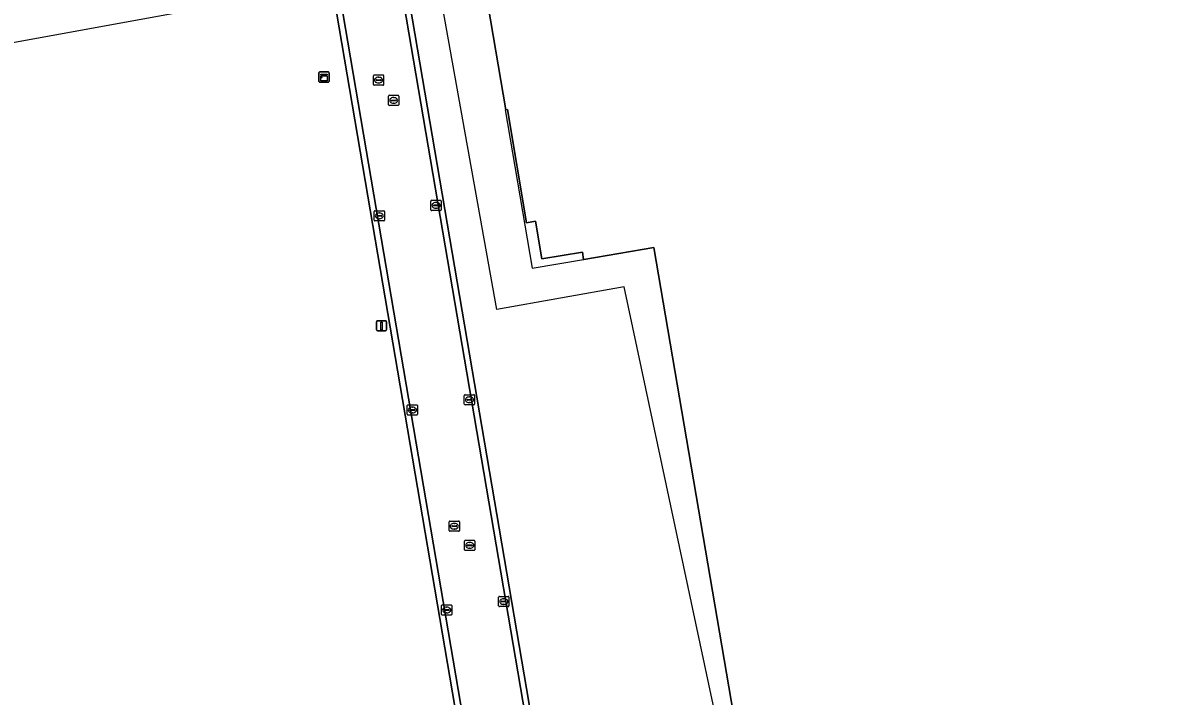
# Model space of a CAD drawing. Extents: x 154324 to 155744, y 382937 to 384188.
# Drawn here: x 154562 to 154673.2, y 383087 to 383152.9 of the extents above; entities that cross this region are included whole.
import ezdxf

# ---------------------------------------------------------------- set-up
doc = ezdxf.new("R2010")
doc.units = 0
for name, color, linetype in [('IMGEO_Bouwland', 7, 'Continuous'), ('IMGEO_Erf', 7, 'Continuous'), ('IMGEO_Kast', 7, 'Continuous'), ('IMGEO_Kolk', 7, 'Continuous'), ('IMGEO_Lichtmast', 7, 'Continuous'), ('IMGEO_Pand', 7, 'Continuous'), ('IMGEO_Pand_overbouw', 7, 'Continuous'), ('IMGEO_Pand_vergunning_verleend', 7, 'Continuous'), ('IMGEO_Rijbaan_lokaal_gesloten', 7, 'Continuous'), ('IMGEO_Rioolput', 7, 'Continuous')]:
    doc.layers.add(name, color=color, linetype=linetype)

msp = doc.modelspace()

# ---------------------------------------------------------------- linework, layer by layer
at = {"layer": 'IMGEO_Bouwland'}
msp.add_lwpolyline([(154615.41, 383020.4), (154595.72, 383135.94), (154571.56, 383277.87), (154564.29, 383276.6), (154564.29, 383276.58), (154580.95, 383178.75), (154580.73, 383178.71), (154583.64, 383161.62), (154567.26, 383158.8), (154564.35, 383175.93)], dxfattribs=at)
at = {"layer": 'IMGEO_Erf'}
msp.add_lwpolyline([(154639.96, 383035.6), (154623.69, 383130.92), (154616.87, 383129.76), (154616.83, 383129.75), (154616.71, 383130.48), (154612.74, 383129.8), (154612.11, 383133.49), (154611.26, 383133.35), (154609.37, 383144.42), (154609.22, 383144.4), (154590.4, 383254.85), (154588.66, 383265.07), (154600.5, 383267.08), (154598.69, 383277.78), (154579.44, 383274.33), (154619.76, 383037.83)], dxfattribs=at)
at = {"layer": 'IMGEO_Kast'}
for p, q in [((154590.93, 383147.17), (154590.93, 383148.01)), ((154590.93, 383148.01), (154590.93, 383147.17)), ((154591.01, 383148.1), (154591.85, 383148.1)), ((154591.85, 383148.1), (154591.01, 383148.1)), ((154591.93, 383148.02), (154591.93, 383147.18)), ((154591.93, 383147.18), (154591.93, 383148.02)), ((154591.86, 383147.1), (154591.02, 383147.1)), ((154591.02, 383147.1), (154591.86, 383147.1))]:
    msp.add_line(p, q, dxfattribs=at)
for points in [[(154591.13, 383147.89), (154591.73, 383147.89), (154591.73, 383147.8), (154591.13, 383147.8), (154591.13, 383147.89)], [(154591.13, 383147.71), (154591.73, 383147.71), (154591.73, 383147.23), (154591.13, 383147.23), (154591.13, 383147.71)]]:
    msp.add_lwpolyline(points, dxfattribs=at)
msp.add_circle((154591.21, 383147.56), 0.0377, dxfattribs=at)
for centre, start, end in [((154591.01, 383148.02), 92.4484, 184.2845), ((154591.01, 383148.02), 92.4484, 184.2845), ((154591.85, 383148.02), 2.4484, 94.2845), ((154591.85, 383148.02), 2.4484, 94.2845), ((154591.01, 383147.18), 182.4484, 274.2845), ((154591.01, 383147.18), 182.4484, 274.2845), ((154591.85, 383147.18), 272.4484, 4.2845), ((154591.85, 383147.18), 272.4484, 4.2845)]:
    msp.add_arc(centre, 0.0779, start, end, dxfattribs=at)
at = {"layer": 'IMGEO_Kolk'}
for p, q in [((154601.9, 383134.61), (154601.9, 383135.47)), ((154601.97, 383135.54), (154602.82, 383135.54)), ((154602.15, 383135.03), (154602.15, 383135.05)), ((154602.59, 383135), (154602.19, 383135)), ((154602.2, 383135.08), (154602.6, 383135.08)), ((154602.38, 383135.32), (154602.41, 383135.32)), ((154602.41, 383134.76), (154602.38, 383134.76)), ((154602.64, 383135.05), (154602.64, 383135.03)), ((154602.9, 383135.47), (154602.9, 383134.61)), ((154596.34, 383133.59), (154596.34, 383134.44)), ((154596.42, 383134.52), (154597.27, 383134.52)), ((154597.27, 383133.52), (154596.42, 383133.52)), ((154596.6, 383134.01), (154596.6, 383134.02)), ((154596.64, 383134.06), (154597.04, 383134.06)), ((154597.04, 383133.97), (154596.64, 383133.97)), ((154596.83, 383134.3), (154596.85, 383134.3)), ((154596.85, 383133.74), (154596.83, 383133.74)), ((154597.08, 383134.02), (154597.08, 383134.01)), ((154597.34, 383134.44), (154597.34, 383133.59)), ((154602.82, 383134.54), (154601.97, 383134.54)), ((154605.16, 383115.59), (154605.16, 383116.45)), ((154605.24, 383116.52), (154606.09, 383116.52)), ((154605.42, 383116.01), (154605.42, 383116.03)), ((154605.86, 383115.98), (154605.46, 383115.98)), ((154605.47, 383116.06), (154605.86, 383116.06)), ((154605.65, 383116.3), (154605.68, 383116.3)), ((154605.67, 383115.74), (154605.65, 383115.74)), ((154605.91, 383116.03), (154605.91, 383116.01)), ((154606.17, 383116.45), (154606.17, 383115.59)), ((154599.58, 383114.6), (154599.58, 383115.45)), ((154599.65, 383115.52), (154600.51, 383115.52)), ((154599.84, 383115.02), (154599.84, 383115.03)), ((154599.88, 383115.07), (154600.28, 383115.07)), ((154600.27, 383114.98), (154599.88, 383114.98)), ((154600.09, 383114.74), (154600.06, 383114.74)), ((154600.07, 383115.3), (154600.09, 383115.3)), ((154600.32, 383115.03), (154600.32, 383115.02)), ((154600.58, 383115.45), (154600.58, 383114.6)), ((154606.09, 383115.52), (154605.24, 383115.52)), ((154600.51, 383114.52), (154599.65, 383114.52)), ((154608.6, 383096.79), (154609.45, 383096.79)), ((154602.94, 383095.02), (154602.94, 383095.88)), ((154603.01, 383095.95), (154603.86, 383095.95)), ((154603.42, 383095.73), (154603.45, 383095.73)), ((154603.94, 383095.88), (154603.94, 383095.02)), ((154608.52, 383095.86), (154608.52, 383096.71)), ((154609.45, 383095.78), (154608.6, 383095.78)), ((154608.78, 383096.28), (154608.78, 383096.29)), ((154609.22, 383096.24), (154608.82, 383096.24)), ((154608.83, 383096.33), (154609.22, 383096.33)), ((154609.01, 383096.56), (154609.04, 383096.56)), ((154609.03, 383096.01), (154609.01, 383096.01)), ((154609.27, 383096.29), (154609.27, 383096.28)), ((154609.53, 383096.71), (154609.53, 383095.86)), ((154603.86, 383094.95), (154603.01, 383094.95)), ((154603.19, 383095.44), (154603.19, 383095.46)), ((154603.63, 383095.41), (154603.23, 383095.41)), ((154603.24, 383095.49), (154603.63, 383095.49)), ((154603.45, 383095.17), (154603.42, 383095.17)), ((154603.68, 383095.46), (154603.68, 383095.44))]:
    msp.add_line(p, q, dxfattribs=at)
for points in [[(154601.9, 383134.61), (154601.9, 383135.47)], [(154601.97, 383135.54), (154602.82, 383135.54)], [(154602.9, 383135.47), (154602.9, 383134.61)], [(154596.34, 383133.59), (154596.34, 383134.44)], [(154596.42, 383134.52), (154597.27, 383134.52)], [(154597.27, 383133.52), (154596.42, 383133.52)], [(154597.34, 383134.44), (154597.34, 383133.59)], [(154602.82, 383134.54), (154601.97, 383134.54)], [(154605.16, 383115.59), (154605.16, 383116.45)], [(154605.24, 383116.52), (154606.09, 383116.52)], [(154606.17, 383116.45), (154606.17, 383115.59)], [(154599.58, 383114.6), (154599.58, 383115.45)], [(154599.65, 383115.52), (154600.51, 383115.52)], [(154600.58, 383115.45), (154600.58, 383114.6)], [(154606.09, 383115.52), (154605.24, 383115.52)], [(154600.51, 383114.52), (154599.65, 383114.52)], [(154608.6, 383096.79), (154609.45, 383096.79)], [(154602.94, 383095.02), (154602.94, 383095.88)], [(154603.01, 383095.95), (154603.86, 383095.95)], [(154603.94, 383095.88), (154603.94, 383095.02)], [(154608.52, 383095.86), (154608.52, 383096.71)], [(154609.45, 383095.78), (154608.6, 383095.78)], [(154609.53, 383096.71), (154609.53, 383095.86)], [(154603.86, 383094.95), (154603.01, 383094.95)]]:
    msp.add_lwpolyline(points, dxfattribs=at)
for centre, radius, start, end in [((154601.97, 383135.46), 0.0765, 91.552, 178.448), ((154601.97, 383135.46), 0.0765, 91.552, 178.448), ((154601.97, 383134.61), 0.0765, 181.552, 268.448), ((154601.97, 383134.61), 0.0765, 181.552, 268.448), ((154602.2, 383135.04), 0.0403, 85.8775, 175.7526), ((154602.19, 383135.03), 0.0366, 178.938, 274.7102), ((154602.6, 383135.04), 0.043, 264.8664, 352.4533), ((154602.6, 383135.04), 0.0386, 1.7309, 96.639), ((154602.82, 383135.46), 0.0765, 1.552, 88.448), ((154602.82, 383135.46), 0.0765, 1.552, 88.448), ((154602.82, 383134.61), 0.0765, 271.552, 358.448), ((154602.82, 383134.61), 0.0765, 271.552, 358.448), ((154596.42, 383134.44), 0.0765, 91.552, 178.448), ((154596.42, 383134.44), 0.0765, 91.552, 178.448), ((154596.42, 383133.59), 0.0765, 181.552, 268.448), ((154596.42, 383133.59), 0.0765, 181.552, 268.448), ((154596.64, 383134.02), 0.0403, 85.8775, 175.7526), ((154596.64, 383134.01), 0.0366, 178.938, 274.7102), ((154597.05, 383134.02), 0.0386, 1.7309, 96.639), ((154597.04, 383134.02), 0.043, 264.8664, 352.4533), ((154597.27, 383134.44), 0.0765, 1.552, 88.448), ((154597.27, 383134.44), 0.0765, 1.552, 88.448), ((154597.27, 383133.59), 0.0765, 271.552, 358.448), ((154597.27, 383133.59), 0.0765, 271.552, 358.448), ((154605.24, 383116.45), 0.0765, 91.552, 178.448), ((154605.24, 383116.45), 0.0765, 91.552, 178.448), ((154605.46, 383116.02), 0.0403, 85.8775, 175.7526), ((154605.46, 383116.01), 0.0366, 178.938, 274.7102), ((154605.87, 383116.03), 0.0386, 1.7309, 96.639), ((154605.86, 383116.02), 0.043, 264.8664, 352.4533), ((154606.09, 383116.45), 0.0765, 1.552, 88.448), ((154606.09, 383116.45), 0.0765, 1.552, 88.448), ((154599.65, 383115.45), 0.0765, 91.552, 178.448), ((154599.65, 383115.45), 0.0765, 91.552, 178.448), ((154599.65, 383114.6), 0.0765, 181.552, 268.448), ((154599.65, 383114.6), 0.0765, 181.552, 268.448), ((154599.88, 383115.03), 0.0403, 85.8775, 175.7526), ((154599.87, 383115.02), 0.0366, 178.938, 274.7102), ((154600.28, 383115.02), 0.043, 264.8664, 352.4533), ((154600.28, 383115.03), 0.0386, 1.7309, 96.639), ((154600.5, 383115.45), 0.0765, 1.552, 88.448), ((154600.5, 383115.45), 0.0765, 1.552, 88.448), ((154600.5, 383114.6), 0.0765, 271.552, 358.448), ((154600.5, 383114.6), 0.0765, 271.552, 358.448), ((154605.24, 383115.6), 0.0765, 181.552, 268.448), ((154605.24, 383115.6), 0.0765, 181.552, 268.448), ((154606.09, 383115.6), 0.0765, 271.552, 358.448), ((154606.09, 383115.6), 0.0765, 271.552, 358.448), ((154608.6, 383096.71), 0.0765, 91.552, 178.448), ((154608.6, 383096.71), 0.0765, 91.552, 178.448), ((154609.45, 383096.71), 0.0765, 1.552, 88.448), ((154609.45, 383096.71), 0.0765, 1.552, 88.448), ((154603.01, 383095.88), 0.0765, 91.552, 178.448), ((154603.01, 383095.88), 0.0765, 91.552, 178.448), ((154603.86, 383095.88), 0.0765, 1.552, 88.448), ((154603.86, 383095.88), 0.0765, 1.552, 88.448), ((154608.6, 383095.86), 0.0765, 181.552, 268.448), ((154608.6, 383095.86), 0.0765, 181.552, 268.448), ((154608.82, 383096.29), 0.0403, 85.8775, 175.7526), ((154608.82, 383096.28), 0.0366, 178.938, 274.7102), ((154609.23, 383096.29), 0.0386, 1.7309, 96.639), ((154609.22, 383096.28), 0.043, 264.8664, 352.4533), ((154609.45, 383095.86), 0.0765, 271.552, 358.448), ((154609.45, 383095.86), 0.0765, 271.552, 358.448), ((154603.01, 383095.03), 0.0765, 181.552, 268.448), ((154603.01, 383095.03), 0.0765, 181.552, 268.448), ((154603.23, 383095.45), 0.0403, 85.8775, 175.7526), ((154603.23, 383095.44), 0.0366, 178.938, 274.7102), ((154603.64, 383095.46), 0.0386, 1.7309, 96.639), ((154603.64, 383095.45), 0.043, 264.8664, 352.4533), ((154603.86, 383095.03), 0.0765, 271.552, 358.448), ((154603.86, 383095.03), 0.0765, 271.552, 358.448)]:
    msp.add_arc(centre, radius, start, end, dxfattribs=at)
for centre, major_axis, ratio, start_param, end_param in [((154602.38, 383135.04), (-0.387, 0.002), 0.722429, 4.712389, 7.853982), ((154602.41, 383135.04), (-0.39, 0.002), 0.717154, 1.570796, 4.712389), ((154596.83, 383134.02), (-0.387, 0.002), 0.722429, 4.712389, 7.853982), ((154596.85, 383134.02), (-0.39, 0.002), 0.717154, 1.570796, 4.712389), ((154605.65, 383116.02), (-0.387, 0.002), 0.722429, 4.712389, 7.853982), ((154605.68, 383116.02), (-0.39, 0.002), 0.717154, 1.570796, 4.712389), ((154600.07, 383115.02), (-0.387, 0.002), 0.722429, 4.712389, 7.853982), ((154600.09, 383115.02), (-0.39, 0.002), 0.717154, 1.570796, 4.712389), ((154603.42, 383095.45), (-0.387, 0.002), 0.722429, 4.712389, 7.853982), ((154603.45, 383095.45), (-0.39, 0.002), 0.717154, 1.570796, 4.712389), ((154609.01, 383096.28), (-0.387, 0.002), 0.722429, 4.712389, 7.853982), ((154609.04, 383096.28), (-0.39, 0.002), 0.717154, 1.570796, 4.712389)]:
    msp.add_ellipse(centre, major_axis=major_axis, ratio=ratio, start_param=start_param, end_param=end_param, dxfattribs=at)
at = {"layer": 'IMGEO_Lichtmast'}
for p, q in [((154596.56, 383122.86), (154596.56, 383123.66)), ((154596.56, 383123.66), (154596.56, 383122.86)), ((154596.66, 383123.76), (154597.45, 383123.76)), ((154597.45, 383123.76), (154596.66, 383123.76)), ((154597.55, 383123.66), (154597.55, 383122.86)), ((154597.55, 383122.86), (154597.55, 383123.66)), ((154597.45, 383122.76), (154596.66, 383122.76)), ((154596.66, 383122.76), (154597.45, 383122.76))]:
    msp.add_line(p, q, dxfattribs=at)
msp.add_lwpolyline([(154596.98, 383123.63), (154597.13, 383123.63), (154597.13, 383122.88), (154596.98, 383122.88), (154596.98, 383123.63)], dxfattribs=at)
for centre, start, end in [((154596.66, 383123.66), 90, 180), ((154596.66, 383123.66), 90, 180), ((154597.45, 383123.66), 0, 90), ((154597.45, 383123.66), 360, 90), ((154596.66, 383122.86), 180, 270), ((154596.66, 383122.86), 180, 270), ((154597.45, 383122.86), 270, 0), ((154597.45, 383122.86), 270, 0)]:
    msp.add_arc(centre, 0.1, start, end, dxfattribs=at)
at = {"layer": 'IMGEO_Pand'}
msp.add_lwpolyline([(154700.96, 383055.6), (154678.39, 383188.11), (154676.25, 383200.68), (154676.1, 383201.52), (154675.85, 383203.03), (154675.73, 383203.72), (154663.13, 383277.68), (154662.98, 383277.66), (154600.5, 383267.08), (154588.66, 383265.07), (154590.4, 383254.85), (154609.22, 383144.4), (154609.37, 383144.42), (154611.26, 383133.35), (154612.11, 383133.49), (154612.74, 383129.8), (154616.71, 383130.48), (154616.83, 383129.75), (154616.87, 383129.76), (154623.69, 383130.92), (154639.96, 383035.6)], dxfattribs=at)
at = {"layer": 'IMGEO_Pand_overbouw'}
msp.add_lwpolyline([(154609.22, 383144.4), (154609.17, 383144.39), (154611.81, 383128.89), (154616.83, 383129.75), (154616.71, 383130.48), (154612.74, 383129.8), (154612.11, 383133.49), (154611.26, 383133.35), (154609.37, 383144.42)], close=True, dxfattribs=at)
at = {"layer": 'IMGEO_Pand_vergunning_verleend'}
for points in [[(154412.9, 383246.6), (154566.07, 383274.51), (154587.69, 383155.85), (154434.52, 383127.94)], [(154584.71, 383256.81), (154657.95, 383270.71), (154700.13, 383056.8), (154641.93, 383027.88), (154620.8, 383127.07), (154608.34, 383124.84)]]:
    msp.add_lwpolyline(points, close=True, dxfattribs=at)
at = {"layer": 'IMGEO_Rijbaan_lokaal_gesloten'}
for points in [[(154619.83, 383033.81), (154619.19, 383037.76), (154575.23, 383295.54), (154572.53, 383311.3), (154563.42, 383365.05), (154563.21, 383366.56)], [(154557.23, 383365.65), (154566.84, 383309.22), (154571.25, 383283.17), (154596.31, 383136.06), (154614.99, 383026.46)], [(154578.44, 383280.19), (154575.8, 383295.64), (154575.23, 383295.54), (154619.19, 383037.76), (154619.83, 383033.81)], [(154571.25, 383283.17), (154570.67, 383283.11), (154571.56, 383277.87), (154595.72, 383135.94), (154615.41, 383020.4)], [(154616, 383020.53), (154614.99, 383026.46), (154596.31, 383136.06), (154571.25, 383283.17)], [(154620.39, 383033.9), (154619.76, 383037.83), (154579.44, 383274.33), (154578.44, 383280.19)]]:
    msp.add_lwpolyline(points, dxfattribs=at)
at = {"layer": 'IMGEO_Rioolput'}
for p, q in [((154596.27, 383146.87), (154596.27, 383147.72)), ((154596.35, 383147.8), (154597.2, 383147.8)), ((154597.2, 383146.8), (154596.35, 383146.8)), ((154596.53, 383147.29), (154596.53, 383147.3)), ((154596.57, 383147.34), (154596.97, 383147.34)), ((154596.97, 383147.25), (154596.57, 383147.25)), ((154596.76, 383147.58), (154596.79, 383147.58)), ((154596.78, 383147.02), (154596.76, 383147.02)), ((154597.02, 383147.3), (154597.02, 383147.29)), ((154597.27, 383147.72), (154597.27, 383146.87)), ((154597.75, 383144.88), (154597.75, 383145.74)), ((154597.83, 383145.81), (154598.68, 383145.81)), ((154598.75, 383145.74), (154598.75, 383144.88)), ((154598.68, 383144.81), (154597.83, 383144.81)), ((154598.01, 383145.3), (154598.01, 383145.32)), ((154598.45, 383145.27), (154598.05, 383145.27)), ((154598.06, 383145.35), (154598.45, 383145.35)), ((154598.24, 383145.59), (154598.27, 383145.59)), ((154598.26, 383145.03), (154598.24, 383145.03)), ((154598.5, 383145.32), (154598.5, 383145.3)), ((154603.68, 383103.23), (154603.68, 383104.08)), ((154603.75, 383104.16), (154604.6, 383104.16)), ((154603.94, 383103.65), (154603.94, 383103.66)), ((154603.98, 383103.7), (154604.38, 383103.7)), ((154604.37, 383103.61), (154603.98, 383103.61)), ((154604.17, 383103.93), (154604.19, 383103.93)), ((154604.42, 383103.66), (154604.42, 383103.65)), ((154604.68, 383104.08), (154604.68, 383103.23)), ((154604.6, 383103.15), (154603.75, 383103.15)), ((154604.19, 383103.38), (154604.16, 383103.38)), ((154605.19, 383101.35), (154605.19, 383102.2)), ((154605.26, 383102.28), (154606.12, 383102.28)), ((154606.12, 383101.28), (154605.26, 383101.28)), ((154605.45, 383101.77), (154605.45, 383101.78)), ((154605.49, 383101.82), (154605.89, 383101.82)), ((154605.88, 383101.73), (154605.49, 383101.73)), ((154605.7, 383101.5), (154605.67, 383101.5)), ((154605.68, 383102.06), (154605.7, 383102.06)), ((154605.93, 383101.78), (154605.93, 383101.77)), ((154606.19, 383102.2), (154606.19, 383101.35))]:
    msp.add_line(p, q, dxfattribs=at)
for points in [[(154596.27, 383146.87), (154596.27, 383147.72)], [(154596.35, 383147.8), (154597.2, 383147.8)], [(154597.2, 383146.8), (154596.35, 383146.8)], [(154597.27, 383147.72), (154597.27, 383146.87)], [(154597.75, 383144.88), (154597.75, 383145.74)], [(154597.83, 383145.81), (154598.68, 383145.81)], [(154598.75, 383145.74), (154598.75, 383144.88)], [(154598.68, 383144.81), (154597.83, 383144.81)], [(154603.68, 383103.23), (154603.68, 383104.08)], [(154603.75, 383104.16), (154604.6, 383104.16)], [(154604.68, 383104.08), (154604.68, 383103.23)], [(154604.6, 383103.15), (154603.75, 383103.15)], [(154605.19, 383101.35), (154605.19, 383102.2)], [(154605.26, 383102.28), (154606.12, 383102.28)], [(154606.12, 383101.28), (154605.26, 383101.28)], [(154606.19, 383102.2), (154606.19, 383101.35)]]:
    msp.add_lwpolyline(points, dxfattribs=at)
for centre, radius, start, end in [((154596.35, 383147.72), 0.0765, 91.552, 178.448), ((154596.35, 383147.72), 0.0765, 91.552, 178.448), ((154596.35, 383146.87), 0.0765, 181.552, 268.448), ((154596.35, 383146.87), 0.0765, 181.552, 268.448), ((154596.57, 383147.3), 0.0403, 85.8775, 175.7526), ((154596.57, 383147.29), 0.0366, 178.938, 274.7102), ((154596.98, 383147.3), 0.0386, 1.7309, 96.639), ((154596.97, 383147.3), 0.043, 264.8664, 352.4533), ((154597.2, 383147.72), 0.0765, 1.552, 88.448), ((154597.2, 383147.72), 0.0765, 1.552, 88.448), ((154597.2, 383146.87), 0.0765, 271.552, 358.448), ((154597.2, 383146.87), 0.0765, 271.552, 358.448), ((154597.83, 383145.74), 0.0765, 91.552, 178.448), ((154597.83, 383145.74), 0.0765, 91.552, 178.448), ((154598.68, 383145.74), 0.0765, 1.552, 88.448), ((154598.68, 383145.74), 0.0765, 1.552, 88.448), ((154597.83, 383144.89), 0.0765, 181.552, 268.448), ((154597.83, 383144.89), 0.0765, 181.552, 268.448), ((154598.05, 383145.31), 0.0403, 85.8775, 175.7526), ((154598.05, 383145.3), 0.0366, 178.938, 274.7102), ((154598.46, 383145.32), 0.0386, 1.7309, 96.639), ((154598.45, 383145.31), 0.043, 264.8664, 352.4533), ((154598.68, 383144.89), 0.0765, 271.552, 358.448), ((154598.68, 383144.89), 0.0765, 271.552, 358.448), ((154603.75, 383104.08), 0.0765, 91.552, 178.448), ((154603.75, 383104.08), 0.0765, 91.552, 178.448), ((154603.98, 383103.66), 0.0403, 85.8775, 175.7526), ((154603.97, 383103.65), 0.0366, 178.938, 274.7102), ((154604.38, 383103.65), 0.043, 264.8664, 352.4533), ((154604.38, 383103.66), 0.0386, 1.7309, 96.639), ((154604.6, 383104.08), 0.0765, 1.552, 88.448), ((154604.6, 383104.08), 0.0765, 1.552, 88.448), ((154603.75, 383103.23), 0.0765, 181.552, 268.448), ((154603.75, 383103.23), 0.0765, 181.552, 268.448), ((154604.6, 383103.23), 0.0765, 271.552, 358.448), ((154604.6, 383103.23), 0.0765, 271.552, 358.448), ((154605.26, 383102.2), 0.0765, 91.552, 178.448), ((154605.26, 383102.2), 0.0765, 91.552, 178.448), ((154605.26, 383101.35), 0.0765, 181.552, 268.448), ((154605.26, 383101.35), 0.0765, 181.552, 268.448), ((154605.49, 383101.78), 0.0403, 85.8775, 175.7526), ((154605.48, 383101.77), 0.0366, 178.938, 274.7102), ((154605.89, 383101.78), 0.043, 264.8664, 352.4533), ((154605.89, 383101.78), 0.0386, 1.7309, 96.639), ((154606.11, 383102.2), 0.0765, 1.552, 88.448), ((154606.11, 383102.2), 0.0765, 1.552, 88.448), ((154606.11, 383101.35), 0.0765, 271.552, 358.448), ((154606.11, 383101.35), 0.0765, 271.552, 358.448)]:
    msp.add_arc(centre, radius, start, end, dxfattribs=at)
for centre, major_axis, ratio, start_param, end_param in [((154596.76, 383147.3), (-0.387, 0.002), 0.722429, 4.712389, 7.853982), ((154596.78, 383147.3), (-0.39, 0.002), 0.717154, 1.570796, 4.712389), ((154598.24, 383145.31), (-0.387, 0.002), 0.722429, 4.712389, 7.853982), ((154598.26, 383145.31), (-0.39, 0.002), 0.717154, 1.570796, 4.712389), ((154604.16, 383103.65), (-0.387, 0.002), 0.722429, 4.712389, 7.853982), ((154604.19, 383103.65), (-0.39, 0.002), 0.717154, 1.570796, 4.712389), ((154605.68, 383101.78), (-0.387, 0.002), 0.722429, 4.712389, 7.853982), ((154605.7, 383101.78), (-0.39, 0.002), 0.717154, 1.570796, 4.712389)]:
    msp.add_ellipse(centre, major_axis=major_axis, ratio=ratio, start_param=start_param, end_param=end_param, dxfattribs=at)

doc.saveas('drawing.dxf')
